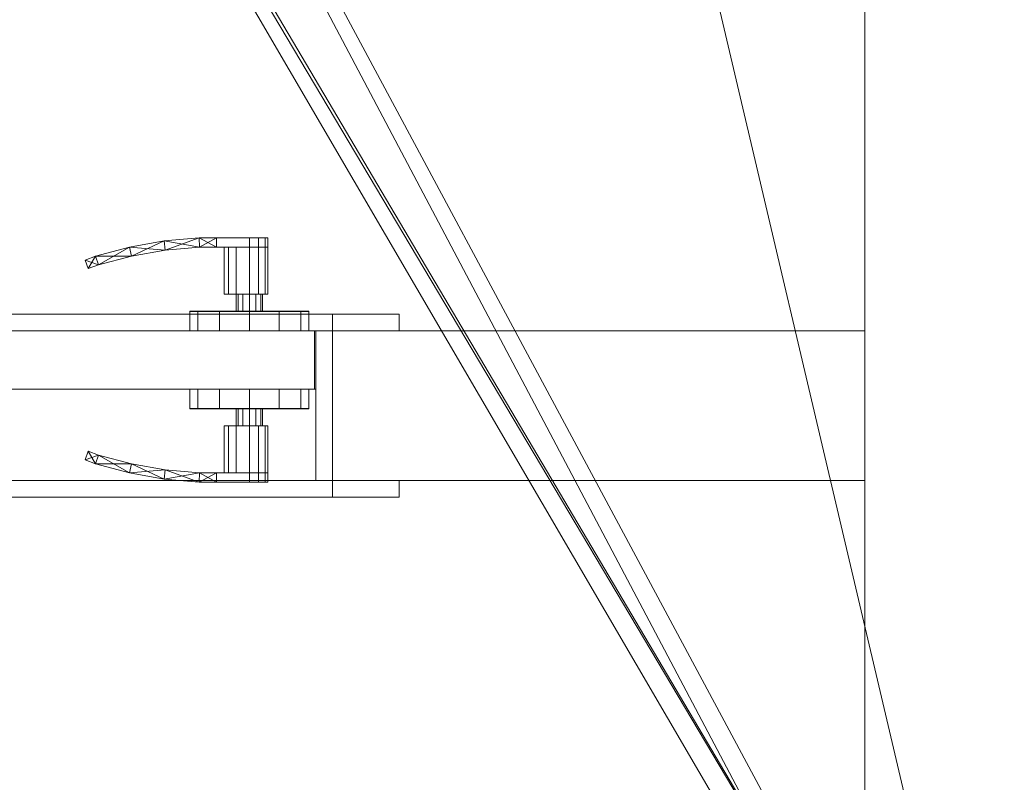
# Model space of a CAD drawing. Header units: inches. Extents: x -263 to 528, y -1 to 602.
# Tile 563 of 656: x 286 to 315, y 22 to 45. Entities that reach past the tile are written whole.
import ezdxf

# ---------------------------------------------------------------- set-up
doc = ezdxf.new("R2010")
doc.units = ezdxf.units.IN
doc.header["$MEASUREMENT"] = 0
for name, color, linetype in [('Doors', 7, 'Continuous'), ('Twindo - Slabs', 7, 'Continuous'), ('Twindo - Walls', 7, 'Continuous')]:
    doc.layers.add(name, color=color, linetype=linetype)
doc.layers.add('Twindo - Walls_Pen_No__3', color=7, linetype='Continuous', lineweight=18, true_color=0x506e96)

# ---------------------------------------------------------------- blocks, each defined once
blk = doc.blocks.new('Slab_D0BD3B49-249D-4DA8-80D4-D821BCE50D6B', base_point=(-249.5, 387))
at = {"layer": 'Twindo - Slabs', "lineweight": 0}
mesh = blk.add_polyface(dxfattribs=at)
corners = [(-192, 387), (-249.5, 387), (-249.5, 387, -6), (-192, 387, -6), (-89.75, 579.5), (-249.5, 579.5), (-192, 134.5), (-132, 134.5), (-132, 124.5), (10, 124.5), (10, 13.75), (161.5, 13.75), (161.5, 6.5), (252, 6.5), (252, 14), (415.5, 14), (415.5, 322.5), (222.5, 322.5), (222.5, 357.5), (-4, 357.5), (-4, 413), (101.5, 413), (101.5, 553.5), (-89.75, 553.5), (-249.5, 579.5, -6), (-192, 134.5, -6), (-89.75, 579.5, -6), (-89.75, 553.5, -6), (101.5, 553.5, -6), (101.5, 413, -6), (-4, 413, -6), (-4, 357.5, -6), (222.5, 357.5, -6), (222.5, 322.5, -6), (415.5, 322.5, -6), (415.5, 14, -6), (252, 14, -6), (252, 6.5, -6), (161.5, 6.5, -6), (161.5, 13.75, -6), (10, 13.75, -6), (10, 124.5, -6), (-132, 124.5, -6), (-132, 134.5, -6)]
mesh.append_faces([[corners[k] for k in face] for face in [(0, 1, 2, 3), (1, 5, 24, 2), (6, 0, 3, 25), (5, 4, 26, 24), (7, 6, 25, 43), (8, 7, 43, 42), (9, 8, 42, 41), (10, 9, 41, 40), (11, 10, 40, 39), (12, 11, 39, 38), (13, 12, 38, 37), (14, 13, 37, 36), (15, 14, 36, 35), (16, 15, 35, 34), (17, 16, 34, 33), (18, 17, 33, 32), (19, 18, 32, 31), (20, 19, 31, 30), (21, 20, 30, 29), (22, 21, 29, 28), (23, 22, 28, 27), (4, 23, 27, 26)]], dxfattribs={"color": 254})
mesh.append_faces([[corners[k] for k in face] for face in [(22, 20, 21), (16, 14, 15)]], dxfattribs={"vtx0": -1, "color": 254})
mesh.append_faces([[corners[k] for k in face] for face in [(28, 30, 27), (34, 36, 33)]], dxfattribs={"vtx0": -1, "vtx1": -1, "color": 254})
mesh.append_faces([[corners[k] for k in face] for face in [(4, 0, 7), (19, 23, 8), (19, 9, 11), (43, 3, 26), (42, 27, 31), (39, 41, 31)]], dxfattribs={"vtx0": -1, "vtx1": -1, "vtx2": -1, "color": 254})
mesh.append_faces([[corners[k] for k in face] for face in [(23, 7, 8), (19, 8, 9), (17, 11, 12), (17, 12, 13), (17, 13, 14), (3, 24, 26), (43, 26, 27), (39, 31, 32), (39, 32, 33)]], dxfattribs={"vtx0": -1, "vtx2": -1, "color": 254})
mesh.append_faces([[corners[k] for k in face] for face in [(29, 30, 28), (35, 36, 34)]], dxfattribs={"vtx1": -1, "color": 254})
mesh.append_faces([[corners[k] for k in face] for face in [(4, 5, 0), (23, 4, 7), (19, 20, 23), (22, 23, 20), (18, 19, 11), (17, 18, 11), (16, 17, 14), (42, 43, 27), (30, 31, 27), (41, 42, 31), (38, 39, 33), (37, 38, 33), (36, 37, 33)]], dxfattribs={"vtx1": -1, "vtx2": -1, "color": 254})
mesh.append_faces([[corners[k] for k in face] for face in [(5, 1, 0), (0, 6, 7), (9, 10, 11), (3, 2, 24), (43, 25, 3), (39, 40, 41)]], dxfattribs={"vtx2": -1, "color": 254})
blk = doc.blocks.new('Slab_C16FED3F-F51D-4887-95C2-45D370958F54', base_point=(-255.75, 595))
at = {"layer": 'Twindo - Slabs', "lineweight": 0}
mesh = blk.add_polyface(dxfattribs=at)
corners = [(95.5, 568, 128), (95.5, 570, 128), (-75.75, 570, 128), (-75.75, 595, 128), (-255.75, 595, 128), (-255.75, 379, 128), (-198, 379, 128), (-198, 134.5, 128), (-136, 134.5, 128), (-136, 110.5, 128), (6.5, 110.5, 128), (6.5, 6.5, 128), (315.5, 6.5, 128), (315.5, 8, 128), (378.5, 8, 128), (378.5, 6.5, 128), (523, 6.5, 128), (523, 132.25, 128), (421.5, 132.25, 128), (421.5, 333, 128), (239, 333, 128), (239, 391.501, 128), (240, 391.501, 128), (240, 457, 128), (237, 457, 128), (237, 568, 128), (201, 127.5, 128), (201, 128.125, 128), (244.5, 128.125, 128), (244.5, 127.5, 128), (244.5, 15, 128), (161.5, 15, 128), (161.5, 146.5, 128), (200.935, 146.5, 128), (200.997, 146.5, 128), (200.997, 128.5, 128), (95.5, 568, 101), (95.5, 570, 101), (-75.75, 570, 101), (-75.75, 595, 101), (-255.75, 595, 101), (-255.75, 379, 101), (-198, 379, 101), (-198, 134.5, 101), (-136, 134.5, 101), (-136, 110.5, 101), (6.5, 110.5, 101), (6.5, 6.5, 101), (315.5, 6.5, 101), (315.5, 8, 101), (378.5, 8, 101), (378.5, 6.5, 101), (523, 6.5, 101), (523, 132.25, 101), (421.5, 132.25, 101), (421.5, 333, 101), (239, 333, 101), (239, 391.501, 101), (240, 391.501, 101), (240, 457, 101), (237, 457, 101), (237, 568, 101), (201, 127.5, 120), (201, 128, 120), (201, 128.125, 120), (244.5, 128.125, 120), (244.5, 128, 120), (244.5, 127.5, 120), (244.5, 127.5, 101), (244.5, 15, 101), (161.5, 15, 101), (161.5, 146.5, 101), (200.935, 146.5, 101), (200.997, 146.5, 101), (200.997, 128.5, 114.5), (201, 127.5, 101)]
mesh.append_faces([[corners[k] for k in face] for face in [(36, 37, 1, 0), (37, 38, 2, 1), (38, 39, 3, 2), (39, 40, 4, 3), (40, 41, 5, 4), (41, 42, 6, 5), (42, 43, 7, 6), (43, 44, 8, 7), (44, 45, 9, 8), (45, 46, 10, 9), (46, 47, 11, 10), (47, 48, 12, 11), (48, 49, 13, 12), (49, 50, 14, 13), (50, 51, 15, 14), (51, 52, 16, 15), (52, 53, 17, 16), (53, 54, 18, 17), (54, 55, 19, 18), (55, 56, 20, 19), (56, 57, 21, 20), (57, 58, 22, 21), (58, 59, 23, 22), (59, 60, 24, 23), (60, 61, 25, 24), (61, 36, 0, 25), (28, 27, 64, 65), (69, 70, 31, 30), (70, 71, 32, 31), (33, 32, 71, 72), (33, 72, 73, 34), (34, 73, 74, 35), (62, 67, 66, 63), (65, 64, 63, 66), (67, 62, 75, 68), (72, 74, 73)]], dxfattribs={"color": 254})
mesh.append_faces([[corners[k] for k in face] for face in [(23, 21, 22), (27, 63, 64), (29, 66, 67), (29, 69, 30), (75, 74, 72), (52, 54, 53)]], dxfattribs={"vtx0": -1, "color": 254})
mesh.append_faces([[corners[k] for k in face] for face in [(16, 18, 15), (59, 57, 60)]], dxfattribs={"vtx0": -1, "vtx1": -1, "color": 254})
mesh.append_faces([[corners[k] for k in face] for face in [(3, 6, 8), (31, 0, 11), (0, 32, 34), (24, 34, 27), (20, 24, 27), (28, 30, 12), (20, 28, 13), (75, 26, 74), (44, 42, 39), (47, 36, 70), (75, 60, 56), (49, 68, 56)]], dxfattribs={"vtx0": -1, "vtx1": -1, "vtx2": -1, "color": 254})
mesh.append_faces([[corners[k] for k in face] for face in [(2, 8, 9), (2, 9, 10), (0, 10, 11), (20, 27, 28), (30, 11, 12), (28, 12, 13), (20, 13, 14), (18, 14, 15), (42, 40, 39), (44, 39, 38), (46, 38, 37), (46, 37, 36), (72, 36, 61), (75, 61, 60), (47, 70, 69), (49, 69, 68), (50, 56, 55), (50, 55, 54)]], dxfattribs={"vtx0": -1, "vtx2": -1, "color": 254})
mesh.append_faces([[corners[k] for k in face] for face in [(17, 18, 16), (58, 57, 59)]], dxfattribs={"vtx1": -1, "color": 254})
mesh.append_faces([[corners[k] for k in face] for face in [(3, 4, 6), (2, 3, 8), (1, 2, 10), (0, 1, 10), (31, 32, 0), (25, 0, 34), (24, 25, 34), (20, 21, 24), (23, 24, 21), (30, 31, 11), (19, 20, 14), (18, 19, 14), (45, 44, 38), (46, 45, 38), (47, 46, 36), (71, 70, 36), (72, 71, 36), (75, 72, 61), (57, 56, 60), (68, 75, 56), (48, 47, 69), (49, 48, 69), (50, 49, 56), (51, 50, 54), (52, 51, 54)]], dxfattribs={"vtx1": -1, "vtx2": -1, "color": 254})
mesh.append_faces([[corners[k] for k in face] for face in [(4, 5, 6), (6, 7, 8), (26, 35, 74), (42, 41, 40), (44, 43, 42)]], dxfattribs={"vtx2": -1, "color": 254})
mesh.append_faces([[corners[k] for k in face] for face in [(27, 26, 62, 63), (29, 28, 65, 66), (29, 67, 68, 69)]], dxfattribs={"vtx3": -1, "color": 254})
blk = doc.blocks.new('Wall_A07F7C6C-8AD4-42AD-A0F7-DB74BC41C2D2', base_point=(315.5, 6.5))
at = {"layer": 'Twindo - Walls', "lineweight": 0}
mesh = blk.add_polyface(dxfattribs=at)
corners = [(315.5, 49.5, 128), (315.5, 49.5, 224), (315.5, 77.5, 224), (315.5, 77.5, 128), (315.5, 79.5, 128), (315.5, 79.5, 248), (315.5, 6.5, 248), (315.5, 6.5, 128), (311, 49.5, 128), (311, 49.5, 224), (311, 77.5, 224), (311, 77.5, 128), (311, 79.5, 128), (311, 79.5, 248), (311, 6.5, 248), (311, 6.5, 128)]
mesh.append_faces([[corners[k] for k in face] for face in [(1, 0, 8, 9), (2, 1, 9, 10), (3, 2, 10, 11), (3, 11, 12, 4), (13, 5, 4, 12), (5, 13, 14, 6), (7, 6, 14, 15), (8, 0, 7, 15)]], dxfattribs={"color": 254})
mesh.append_faces([[corners[k] for k in face] for face in [(4, 2, 3), (15, 9, 8)]], dxfattribs={"vtx0": -1, "color": 254})
mesh.append_faces([[corners[k] for k in face] for face in [(7, 1, 6), (12, 10, 13)]], dxfattribs={"vtx0": -1, "vtx1": -1, "color": 254})
mesh.append_faces([[corners[k] for k in face] for face in [(1, 5, 6), (10, 14, 13)]], dxfattribs={"vtx0": -1, "vtx2": -1, "color": 254})
mesh.append_faces([[corners[k] for k in face] for face in [(0, 1, 7), (11, 10, 12)]], dxfattribs={"vtx1": -1, "color": 254})
mesh.append_faces([[corners[k] for k in face] for face in [(1, 2, 5), (4, 5, 2), (10, 9, 14), (15, 14, 9)]], dxfattribs={"vtx1": -1, "vtx2": -1, "color": 254})
blk = doc.blocks.new('Wall_91EC264C-CC75-4467-8745-EBB05A020576', base_point=(315.5, 36))
at = {"layer": 'Twindo - Walls', "lineweight": 0}
mesh = blk.add_polyface(dxfattribs=at)
corners = [(267, 36, 224), (267, 36, 128), (251, 36, 128), (251, 36, 248), (311, 36, 248), (311, 36, 128), (295, 36, 128), (295, 36, 224), (267, 31.5, 224), (267, 31.5, 128), (251, 31.5, 128), (251, 31.5, 248), (311, 31.5, 248), (311, 31.5, 128), (295, 31.5, 128), (295, 31.5, 224)]
mesh.append_faces([[corners[k] for k in face] for face in [(1, 0, 8, 9), (1, 9, 10, 2), (3, 2, 10, 11), (11, 12, 4, 3), (4, 12, 13, 5), (14, 6, 5, 13), (7, 6, 14, 15), (0, 7, 15, 8)]], dxfattribs={"color": 254})
mesh.append_faces([[corners[k] for k in face] for face in [(2, 0, 1), (13, 15, 14)]], dxfattribs={"vtx0": -1, "color": 254})
mesh.append_faces([[corners[k] for k in face] for face in [(5, 7, 4), (10, 8, 11)]], dxfattribs={"vtx0": -1, "vtx1": -1, "color": 254})
mesh.append_faces([[corners[k] for k in face] for face in [(7, 3, 4), (8, 12, 11)]], dxfattribs={"vtx0": -1, "vtx2": -1, "color": 254})
mesh.append_faces([[corners[k] for k in face] for face in [(6, 7, 5), (9, 8, 10)]], dxfattribs={"vtx1": -1, "color": 254})
mesh.append_faces([[corners[k] for k in face] for face in [(7, 0, 3), (2, 3, 0), (8, 15, 12), (13, 12, 15)]], dxfattribs={"vtx1": -1, "vtx2": -1, "color": 254})
blk = doc.blocks.new('Slab_A3746481-2909-4108-A365-6002FE2AB3C6', base_point=(95.5, 568))
at = {"layer": 'Twindo - Slabs', "lineweight": 0}
mesh = blk.add_polyface(dxfattribs=at)
corners = [(95.5, 568, 254), (95.5, 568, 248), (95.5, 395.501, 248), (95.5, 395.501, 254), (237, 568, 254), (237, 568, 248), (237, 457, 248), (240, 457, 248), (240, 391.501, 248), (239, 391.501, 248), (239, 192.5, 248), (421.5, 192.5, 248), (421.5, 132.25, 248), (523, 132.25, 248), (523, 6.5, 248), (378.5, 6.5, 248), (378.5, 8, 248), (315.5, 8, 248), (315.5, 6.5, 248), (150.5, 6.5, 248), (150.5, 197, 248), (155, 197, 248), (155, 397.501, 248), (113, 397.501, 248), (113, 395.501, 248), (201, 383.001, 248), (170, 383.001, 248), (170, 205.5, 248), (201, 205.5, 248), (378.6, 174.5, 248), (261.6, 174.5, 248), (261.6, 108.5, 248), (342.106, 108.5, 248), (378.6, 144.994, 248), (113, 395.501, 254), (113, 397.501, 254), (155, 397.501, 254), (155, 197, 254), (150.5, 197, 254), (150.5, 6.5, 254), (315.5, 6.5, 254), (315.5, 8, 254), (378.5, 8, 254), (378.5, 6.5, 254), (523, 6.5, 254), (523, 132.25, 254), (421.5, 132.25, 254), (421.5, 192.5, 254), (239, 192.5, 254), (239, 391.501, 254), (240, 391.501, 254), (240, 457, 254), (237, 457, 254), (170, 205.5, 254), (170, 383.001, 254), (201, 383.001, 254), (201, 205.5, 254), (261.6, 108.5, 254), (261.6, 174.5, 254), (378.6, 174.5, 254), (378.6, 144.994, 254), (342.106, 108.5, 254)]
mesh.append_faces([[corners[k] for k in face] for face in [(0, 1, 2, 3), (4, 5, 1, 0), (3, 2, 24, 34), (52, 6, 5, 4), (51, 7, 6, 52), (50, 8, 7, 51), (49, 9, 8, 50), (48, 10, 9, 49), (47, 11, 10, 48), (46, 12, 11, 47), (45, 13, 12, 46), (44, 14, 13, 45), (43, 15, 14, 44), (42, 16, 15, 43), (41, 17, 16, 42), (40, 18, 17, 41), (39, 19, 18, 40), (38, 20, 19, 39), (37, 21, 20, 38), (36, 22, 21, 37), (35, 23, 22, 36), (34, 24, 23, 35), (54, 26, 25, 55), (53, 27, 26, 54), (56, 28, 27, 53), (55, 25, 28, 56), (58, 30, 29, 59), (57, 31, 30, 58), (61, 32, 31, 57), (60, 33, 32, 61), (59, 29, 33, 60)]], dxfattribs={"color": 254})
mesh.append_faces([[corners[k] for k in face] for face in [(14, 12, 13), (51, 49, 50)]], dxfattribs={"vtx0": -1, "color": 254})
mesh.append_faces([[corners[k] for k in face] for face in [(7, 9, 6), (44, 46, 43)]], dxfattribs={"vtx0": -1, "vtx1": -1, "color": 254})
mesh.append_faces([[corners[k] for k in face] for face in [(19, 21, 27), (26, 22, 1), (28, 6, 10), (19, 28, 10), (19, 10, 31), (15, 33, 12), (0, 36, 54), (53, 37, 39), (48, 52, 56), (48, 56, 39), (57, 48, 39), (46, 60, 43)]], dxfattribs={"vtx0": -1, "vtx1": -1, "vtx2": -1, "color": 254})
mesh.append_faces([[corners[k] for k in face] for face in [(23, 2, 1), (26, 21, 22), (19, 27, 28), (25, 1, 5), (28, 5, 6), (17, 31, 32), (16, 32, 33), (29, 10, 11), (33, 11, 12), (0, 34, 35), (0, 35, 36), (53, 36, 37), (0, 54, 55), (52, 55, 56), (57, 39, 40), (57, 40, 41), (61, 41, 42), (48, 58, 59), (60, 42, 43), (46, 59, 60)]], dxfattribs={"vtx0": -1, "vtx2": -1, "color": 254})
mesh.append_faces([[corners[k] for k in face] for face in [(8, 9, 7), (45, 46, 44)]], dxfattribs={"vtx1": -1, "color": 254})
mesh.append_faces([[corners[k] for k in face] for face in [(22, 23, 1), (26, 27, 21), (25, 26, 1), (28, 25, 5), (9, 10, 6), (30, 31, 10), (18, 19, 31), (17, 18, 31), (16, 17, 32), (15, 16, 33), (29, 30, 10), (33, 29, 11), (14, 15, 12), (53, 54, 36), (56, 53, 39), (4, 0, 55), (52, 4, 55), (48, 49, 52), (51, 52, 49), (57, 58, 48), (61, 57, 41), (60, 61, 42), (47, 48, 59), (46, 47, 59)]], dxfattribs={"vtx1": -1, "vtx2": -1, "color": 254})
mesh.append_faces([[corners[k] for k in face] for face in [(23, 24, 2), (19, 20, 21), (0, 3, 34), (37, 38, 39)]], dxfattribs={"vtx2": -1, "color": 254})
blk = doc.blocks.new('Door_0CA6D41C-6D2E-4710-8DBF-B210F3D59B86')
at = {"layer": 'Twindo - Walls_Pen_No__3', "color": 155, "lineweight": 18, "true_color": 0x506e96}
for p, q in [((267.5, 36, 128), (294.5, 36, 128)), ((294.5, 36, 223.5), (267.5, 36, 223.5)), ((294.5, 36, 128), (294.5, 36, 223.5)), ((294.5, 36, 128), (294.5, 34.25, 128)), ((294.5, 36, 223.5), (294.5, 34.25, 223.5)), ((267.5, 34.25, 128), (294.5, 34.25, 128)), ((294.5, 34.25, 223.5), (267.5, 34.25, 223.5)), ((294.5, 34.25, 128), (294.5, 34.25, 223.5))]:
    blk.add_line(p, q, dxfattribs=at)
at = {"layer": 'Doors', "lineweight": 0}
mesh = blk.add_polyface(dxfattribs=at)
corners = [(292.5, 38.52, 164.551), (292.776, 38.52, 164.477), (292.776, 38.795, 164.477), (292.5, 38.795, 164.551), (292.977, 38.52, 164.276), (292.977, 38.795, 164.276), (293.051, 38.52, 164), (293.051, 38.795, 164), (292.977, 38.52, 163.724), (292.977, 38.795, 163.724), (292.776, 38.52, 163.523), (292.776, 38.795, 163.523), (292.5, 38.52, 163.449), (292.5, 38.795, 163.449), (291.516, 38.52, 163.449), (291.516, 38.795, 163.449), (291.516, 38.52, 164.551), (291.516, 38.795, 164.551), (291.516, 38.52, 163.449), (291, 38.52, 163.48), (290.988, 38.795, 163.48), (291.516, 38.795, 163.449), (289.973, 38.43, 163.542), (289.937, 38.703, 163.542), (288.957, 38.251, 163.603), (288.897, 38.52, 163.603), (287.961, 37.984, 163.665), (287.878, 38.247, 163.665), (287.651, 37.871, 163.685), (287.561, 38.131, 163.685), (287.651, 37.871, 164.315), (287.561, 38.131, 164.315), (287.961, 37.984, 164.335), (287.878, 38.247, 164.335), (288.957, 38.251, 164.397), (288.897, 38.52, 164.397), (289.973, 38.43, 164.458), (289.937, 38.703, 164.458), (291, 38.52, 164.52), (290.988, 38.795, 164.52), (291.516, 38.52, 164.551), (291.516, 38.795, 164.551)]
mesh.append_faces([[corners[k] for k in face] for face in [(0, 1, 2, 3), (1, 4, 5, 2), (4, 6, 7, 5), (6, 8, 9, 7), (8, 10, 11, 9), (10, 12, 13, 11), (12, 14, 15, 13), (14, 16, 17, 15), (16, 0, 3, 17), (18, 19, 20), (18, 20, 21), (19, 22, 23), (19, 23, 20), (22, 24, 25), (22, 25, 23), (24, 26, 27), (24, 27, 25), (26, 28, 29), (26, 29, 27), (28, 30, 31, 29), (30, 32, 33), (30, 33, 31), (32, 34, 35), (32, 35, 33), (34, 36, 37), (34, 37, 35), (36, 38, 39), (36, 39, 37), (38, 40, 41), (38, 41, 39), (40, 18, 21, 41), (18, 40, 38, 19), (19, 38, 36, 22), (22, 36, 34, 24), (24, 34, 32, 26), (26, 32, 30, 28), (21, 20, 39, 41), (20, 23, 37, 39), (23, 25, 35, 37), (25, 27, 33, 35), (27, 29, 31, 33)]], dxfattribs={"color": 252})
mesh.append_faces([[corners[k] for k in face] for face in [(0, 4, 1), (3, 15, 17)]], dxfattribs={"vtx0": -1, "color": 252})
mesh.append_faces([[corners[k] for k in face] for face in [(0, 12, 10, 8), (0, 8, 6, 4), (3, 7, 9, 11), (3, 11, 13, 15)]], dxfattribs={"vtx0": -1, "vtx3": -1, "color": 252})
mesh.append_faces([[corners[k] for k in face] for face in [(0, 16, 14, 12), (3, 2, 5, 7)]], dxfattribs={"vtx3": -1, "color": 252})
mesh = blk.add_polyface(dxfattribs=at)
corners = [(292.697, 36.591, 163.659), (292.841, 36.591, 163.803), (292.894, 36.591, 164), (292.841, 36.591, 164.197), (292.697, 36.591, 164.341), (292.5, 36.591, 164.394), (292.303, 36.591, 164.341), (292.159, 36.591, 164.197), (292.106, 36.591, 164), (292.159, 36.591, 163.803), (292.303, 36.591, 163.659), (292.5, 36.591, 163.606), (292.697, 37.102, 163.659), (292.5, 37.102, 163.606), (292.303, 37.102, 163.659), (292.159, 37.102, 163.803), (292.106, 37.102, 164), (292.159, 37.102, 164.197), (292.303, 37.102, 164.341), (292.5, 37.102, 164.394), (292.697, 37.102, 164.341), (292.841, 37.102, 164.197), (292.894, 37.102, 164), (292.841, 37.102, 163.803), (292.5, 37.102, 164.551), (292.776, 37.102, 164.477), (292.776, 38.52, 164.477), (292.5, 38.52, 164.551), (292.977, 37.102, 164.276), (292.977, 38.52, 164.276), (293.051, 37.102, 164), (293.051, 38.52, 164), (292.977, 37.102, 163.724), (292.977, 38.52, 163.724), (292.776, 37.102, 163.523), (292.776, 38.52, 163.523), (292.5, 37.102, 163.449), (292.5, 38.52, 163.449), (292.106, 37.102, 163.528), (292.106, 38.52, 163.528), (291.874, 37.102, 163.646), (291.874, 38.52, 163.646), (291.737, 37.102, 163.869), (291.737, 38.52, 163.869), (291.737, 37.102, 164.131), (291.737, 38.52, 164.131), (291.874, 37.102, 164.354), (291.874, 38.52, 164.354), (292.106, 37.102, 164.472), (292.106, 38.52, 164.472)]
mesh.append_faces([[corners[k] for k in face] for face in [(0, 11, 13, 12), (11, 10, 14, 13), (10, 9, 15, 14), (9, 8, 16, 15), (8, 7, 17, 16), (7, 6, 18, 17), (6, 5, 19, 18), (5, 4, 20, 19), (4, 3, 21, 20), (3, 2, 22, 21), (2, 1, 23, 22), (1, 0, 12, 23), (24, 25, 26, 27), (25, 28, 29, 26), (28, 30, 31, 29), (30, 32, 33, 31), (32, 34, 35, 33), (34, 36, 37, 35), (36, 38, 39, 37), (38, 40, 41, 39), (40, 42, 43, 41), (42, 44, 45, 43), (44, 46, 47, 45), (46, 48, 49, 47), (48, 24, 27, 49)]], dxfattribs={"color": 252})
mesh.append_faces([[corners[k] for k in face] for face in [(0, 9, 10, 11), (12, 21, 22, 23), (24, 28, 25), (27, 47, 49)]], dxfattribs={"vtx0": -1, "color": 252})
mesh.append_faces([[corners[k] for k in face] for face in [(0, 3, 4, 5), (0, 5, 6, 7), (0, 7, 8, 9), (12, 15, 16, 17), (12, 17, 18, 19), (12, 19, 20, 21), (24, 44, 42, 40), (24, 40, 38, 36), (24, 36, 34, 32), (24, 32, 30, 28), (27, 31, 33, 35), (27, 35, 37, 39), (27, 39, 41, 43), (27, 43, 45, 47)]], dxfattribs={"vtx0": -1, "vtx3": -1, "color": 252})
mesh.append_faces([[corners[k] for k in face] for face in [(0, 1, 2, 3), (12, 13, 14, 15), (24, 48, 46, 44), (27, 26, 29, 31)]], dxfattribs={"vtx3": -1, "color": 252})
mesh = blk.add_polyface(dxfattribs=at)
corners = [(297, 36.5, 226), (297, 36, 226), (295, 36, 224), (295, 36.5, 224), (267, 36, 224), (267, 36.5, 224), (265, 36, 226), (265, 36.5, 226)]
mesh.append_faces([[corners[k] for k in face] for face in [(0, 1, 2, 3), (3, 2, 4, 5), (5, 4, 6, 7), (7, 6, 1, 0), (0, 3, 5, 7), (1, 6, 4, 2)]], dxfattribs={"color": 7})
mesh = blk.add_polyface(dxfattribs=at)
corners = [(290.949, 36.591, 164.896), (290.709, 36.591, 164), (290.709, 36.587, 164), (290.949, 36.587, 164.896), (291.604, 36.591, 165.551), (291.604, 36.587, 165.551), (292.5, 36.591, 165.791), (292.5, 36.587, 165.791), (293.396, 36.591, 165.551), (293.396, 36.587, 165.551), (294.051, 36.591, 164.896), (294.051, 36.587, 164.896), (294.291, 36.591, 164), (294.291, 36.587, 164), (294.051, 36.591, 163.104), (294.051, 36.587, 163.104), (293.396, 36.591, 162.449), (293.396, 36.587, 162.449), (292.5, 36.591, 162.209), (292.5, 36.587, 162.209), (291.604, 36.591, 162.449), (291.604, 36.587, 162.449), (290.949, 36.591, 163.104), (290.949, 36.587, 163.104), (290.709, 36.004, 164), (290.949, 36.004, 164.896), (291.604, 36.004, 165.551), (292.5, 36.004, 165.791), (293.396, 36.004, 165.551), (294.051, 36.004, 164.896), (294.291, 36.004, 164), (294.051, 36.004, 163.104), (293.396, 36.004, 162.449), (292.5, 36.004, 162.209), (291.604, 36.004, 162.449), (290.949, 36.004, 163.104), (290.709, 36, 164), (290.949, 36, 164.896), (291.604, 36, 165.551), (292.5, 36, 165.791), (293.396, 36, 165.551), (294.051, 36, 164.896), (294.291, 36, 164), (294.051, 36, 163.104), (293.396, 36, 162.449), (292.5, 36, 162.209), (291.604, 36, 162.449), (290.949, 36, 163.104)]
mesh.append_faces([[corners[k] for k in face] for face in [(0, 1, 2, 3), (4, 0, 3, 5), (6, 4, 5, 7), (8, 6, 7, 9), (10, 8, 9, 11), (12, 10, 11, 13), (14, 12, 13, 15), (16, 14, 15, 17), (18, 16, 17, 19), (20, 18, 19, 21), (22, 20, 21, 23), (1, 22, 23, 2), (3, 2, 24, 25), (5, 3, 25, 26), (7, 5, 26, 27), (9, 7, 27, 28), (11, 9, 28, 29), (13, 11, 29, 30), (15, 13, 30, 31), (17, 15, 31, 32), (19, 17, 32, 33), (21, 19, 33, 34), (23, 21, 34, 35), (2, 23, 35, 24), (25, 24, 36, 37), (26, 25, 37, 38), (27, 26, 38, 39), (28, 27, 39, 40), (29, 28, 40, 41), (30, 29, 41, 42), (31, 30, 42, 43), (32, 31, 43, 44), (33, 32, 44, 45), (34, 33, 45, 46), (35, 34, 46, 47), (24, 35, 47, 36)]], dxfattribs={"color": 252})
mesh.append_faces([[corners[k] for k in face] for face in [(1, 18, 20, 22)]], dxfattribs={"vtx0": -1, "color": 252})
mesh.append_faces([[corners[k] for k in face] for face in [(1, 6, 8, 10), (1, 10, 12, 14), (1, 14, 16, 18)]], dxfattribs={"vtx0": -1, "vtx3": -1, "color": 252})
mesh.append_faces([[corners[k] for k in face] for face in [(1, 0, 4, 6)]], dxfattribs={"vtx3": -1, "color": 252})
mesh = blk.add_polyface(dxfattribs=at)
corners = [(297, 36.5, 128), (297, 36, 128), (295, 36, 128), (295, 36.5, 128), (295, 36, 224), (295, 36.5, 224), (297, 36, 226), (297, 36.5, 226)]
mesh.append_faces([[corners[k] for k in face] for face in [(0, 1, 2, 3), (3, 2, 4, 5), (5, 4, 6, 7), (7, 6, 1, 0), (0, 3, 5, 7), (1, 6, 4, 2)]], dxfattribs={"color": 7})
mesh = blk.add_polyface(dxfattribs=at)
corners = [(295, 36, 224), (295, 31.5, 224), (295, 31.5, 223.5), (295, 36, 223.5), (294.5, 31.5, 223.5), (294.5, 36, 223.5), (267.5, 31.5, 223.5), (267.5, 36, 223.5), (267, 31.5, 223.5), (267, 36, 223.5), (267, 31.5, 224), (267, 36, 224)]
mesh.append_faces([[corners[k] for k in face] for face in [(0, 1, 2, 3), (3, 2, 4, 5), (5, 4, 6, 7), (7, 6, 8, 9), (9, 8, 10, 11), (11, 10, 1, 0)]], dxfattribs={"color": 7})
mesh.append_faces([[corners[k] for k in face] for face in [(0, 7, 9, 11), (1, 6, 4, 2)]], dxfattribs={"vtx0": -1, "color": 7})
mesh.append_faces([[corners[k] for k in face] for face in [(0, 3, 5, 7), (1, 10, 8, 6)]], dxfattribs={"vtx3": -1, "color": 7})
mesh = blk.add_polyface(dxfattribs=at)
corners = [(267.5, 36, 128), (294.5, 36, 128), (294.5, 34.25, 128), (267.5, 34.25, 128), (294.5, 36, 223.5), (294.5, 34.25, 223.5), (267.5, 36, 223.5), (267.5, 34.25, 223.5), (267.539, 36, 128.039), (267.539, 36, 223.461), (267.539, 34.25, 223.461), (267.539, 34.25, 128.039), (294.461, 36, 223.461), (294.461, 34.25, 223.461), (294.461, 36, 128.039), (294.461, 34.25, 128.039)]
mesh.append_faces([[corners[k] for k in face] for face in [(0, 1, 2, 3), (1, 4, 5, 2), (4, 6, 7, 5), (6, 0, 3, 7), (8, 9, 10, 11), (9, 12, 13, 10), (12, 14, 15, 13), (14, 8, 11, 15)]], dxfattribs={"color": 7})
mesh.append_faces([[corners[k] for k in face] for face in [(1, 14, 4), (4, 12, 6), (5, 13, 2), (2, 15, 3)]], dxfattribs={"vtx0": -1, "vtx1": -1, "color": 7})
mesh.append_faces([[corners[k] for k in face] for face in [(9, 0, 6), (0, 8, 14), (4, 14, 12), (11, 7, 3), (7, 10, 13), (2, 13, 15)]], dxfattribs={"vtx0": -1, "vtx2": -1, "color": 7})
mesh.append_faces([[corners[k] for k in face] for face in [(9, 8, 0), (12, 9, 6), (1, 0, 14), (11, 10, 7), (15, 11, 3), (5, 7, 13)]], dxfattribs={"vtx1": -1, "vtx2": -1, "color": 7})
mesh = blk.add_polyface(dxfattribs=at)
corners = [(294.461, 34.25, 128.039), (294.461, 34.25, 223.461), (267.539, 34.25, 223.461), (267.539, 34.25, 128.039), (267.539, 36, 128.039), (294.461, 36, 128.039), (267.539, 36, 223.461), (294.461, 36, 223.461)]
mesh.append_faces([[corners[k] for k in face] for face in [(0, 1, 2, 3), (4, 5, 0, 3), (3, 2, 6, 4), (2, 1, 7, 6), (5, 7, 1, 0), (4, 6, 7, 5)]], dxfattribs={"color": 7})
mesh = blk.add_polyface(dxfattribs=at)
corners = [(295, 36, 128), (295, 31.5, 128), (294.5, 31.5, 128), (294.5, 36, 128), (294.5, 31.5, 223.5), (294.5, 36, 223.5), (295, 31.5, 223.5), (295, 36, 223.5)]
mesh.append_faces([[corners[k] for k in face] for face in [(0, 1, 2, 3), (3, 2, 4, 5), (5, 4, 6, 7), (7, 6, 1, 0), (0, 3, 5, 7), (1, 6, 4, 2)]], dxfattribs={"color": 7})
mesh = blk.add_polyface(dxfattribs=at)
corners = [(290.949, 33.659, 164.896), (290.949, 33.663, 164.896), (290.709, 33.663, 164), (290.709, 33.659, 164), (291.604, 33.659, 165.551), (291.604, 33.663, 165.551), (292.5, 33.659, 165.791), (292.5, 33.663, 165.791), (293.396, 33.659, 165.551), (293.396, 33.663, 165.551), (294.051, 33.659, 164.896), (294.051, 33.663, 164.896), (294.291, 33.659, 164), (294.291, 33.663, 164), (294.051, 33.659, 163.104), (294.051, 33.663, 163.104), (293.396, 33.659, 162.449), (293.396, 33.663, 162.449), (292.5, 33.659, 162.209), (292.5, 33.663, 162.209), (291.604, 33.659, 162.449), (291.604, 33.663, 162.449), (290.949, 33.659, 163.104), (290.949, 33.663, 163.104), (290.949, 34.246, 164.896), (290.709, 34.246, 164), (291.604, 34.246, 165.551), (292.5, 34.246, 165.791), (293.396, 34.246, 165.551), (294.051, 34.246, 164.896), (294.291, 34.246, 164), (294.051, 34.246, 163.104), (293.396, 34.246, 162.449), (292.5, 34.246, 162.209), (291.604, 34.246, 162.449), (290.949, 34.246, 163.104), (290.949, 34.25, 164.896), (290.709, 34.25, 164), (291.604, 34.25, 165.551), (292.5, 34.25, 165.791), (293.396, 34.25, 165.551), (294.051, 34.25, 164.896), (294.291, 34.25, 164), (294.051, 34.25, 163.104), (293.396, 34.25, 162.449), (292.5, 34.25, 162.209), (291.604, 34.25, 162.449), (290.949, 34.25, 163.104)]
mesh.append_faces([[corners[k] for k in face] for face in [(0, 1, 2, 3), (4, 5, 1, 0), (6, 7, 5, 4), (8, 9, 7, 6), (10, 11, 9, 8), (12, 13, 11, 10), (14, 15, 13, 12), (16, 17, 15, 14), (18, 19, 17, 16), (20, 21, 19, 18), (22, 23, 21, 20), (3, 2, 23, 22), (1, 24, 25, 2), (5, 26, 24, 1), (7, 27, 26, 5), (9, 28, 27, 7), (11, 29, 28, 9), (13, 30, 29, 11), (15, 31, 30, 13), (17, 32, 31, 15), (19, 33, 32, 17), (21, 34, 33, 19), (23, 35, 34, 21), (2, 25, 35, 23), (24, 36, 37, 25), (26, 38, 36, 24), (27, 39, 38, 26), (28, 40, 39, 27), (29, 41, 40, 28), (30, 42, 41, 29), (31, 43, 42, 30), (32, 44, 43, 31), (33, 45, 44, 32), (34, 46, 45, 33), (35, 47, 46, 34), (25, 37, 47, 35)]], dxfattribs={"color": 252})
mesh.append_faces([[corners[k] for k in face] for face in [(3, 6, 4, 0)]], dxfattribs={"vtx0": -1, "color": 252})
mesh.append_faces([[corners[k] for k in face] for face in [(3, 18, 16, 14), (3, 14, 12, 10), (3, 10, 8, 6)]], dxfattribs={"vtx0": -1, "vtx3": -1, "color": 252})
mesh.append_faces([[corners[k] for k in face] for face in [(3, 22, 20, 18)]], dxfattribs={"vtx3": -1, "color": 252})
mesh = blk.add_polyface(dxfattribs=at)
corners = [(292.697, 33.659, 163.659), (292.5, 33.659, 163.606), (292.303, 33.659, 163.659), (292.159, 33.659, 163.803), (292.106, 33.659, 164), (292.159, 33.659, 164.197), (292.303, 33.659, 164.341), (292.5, 33.659, 164.394), (292.697, 33.659, 164.341), (292.841, 33.659, 164.197), (292.894, 33.659, 164), (292.841, 33.659, 163.803), (292.697, 33.148, 163.659), (292.841, 33.148, 163.803), (292.894, 33.148, 164), (292.841, 33.148, 164.197), (292.697, 33.148, 164.341), (292.5, 33.148, 164.394), (292.303, 33.148, 164.341), (292.159, 33.148, 164.197), (292.106, 33.148, 164), (292.159, 33.148, 163.803), (292.303, 33.148, 163.659), (292.5, 33.148, 163.606), (292.5, 33.148, 164.551), (292.5, 31.73, 164.551), (292.776, 31.73, 164.477), (292.776, 33.148, 164.477), (292.977, 31.73, 164.276), (292.977, 33.148, 164.276), (293.051, 31.73, 164), (293.051, 33.148, 164), (292.977, 31.73, 163.724), (292.977, 33.148, 163.724), (292.776, 31.73, 163.523), (292.776, 33.148, 163.523), (292.5, 31.73, 163.449), (292.5, 33.148, 163.449), (292.106, 31.73, 163.528), (292.106, 33.148, 163.528), (291.874, 31.73, 163.646), (291.874, 33.148, 163.646), (291.737, 31.73, 163.869), (291.737, 33.148, 163.869), (291.737, 31.73, 164.131), (291.737, 33.148, 164.131), (291.874, 31.73, 164.354), (291.874, 33.148, 164.354), (292.106, 31.73, 164.472), (292.106, 33.148, 164.472)]
mesh.append_faces([[corners[k] for k in face] for face in [(0, 12, 23, 1), (1, 23, 22, 2), (2, 22, 21, 3), (3, 21, 20, 4), (4, 20, 19, 5), (5, 19, 18, 6), (6, 18, 17, 7), (7, 17, 16, 8), (8, 16, 15, 9), (9, 15, 14, 10), (10, 14, 13, 11), (11, 13, 12, 0), (24, 25, 26, 27), (27, 26, 28, 29), (29, 28, 30, 31), (31, 30, 32, 33), (33, 32, 34, 35), (35, 34, 36, 37), (37, 36, 38, 39), (39, 38, 40, 41), (41, 40, 42, 43), (43, 42, 44, 45), (45, 44, 46, 47), (47, 46, 48, 49), (49, 48, 25, 24)]], dxfattribs={"color": 252})
mesh.append_faces([[corners[k] for k in face] for face in [(0, 9, 10, 11), (12, 21, 22, 23), (24, 47, 49), (25, 28, 26)]], dxfattribs={"vtx0": -1, "color": 252})
mesh.append_faces([[corners[k] for k in face] for face in [(0, 3, 4, 5), (0, 5, 6, 7), (0, 7, 8, 9), (12, 15, 16, 17), (12, 17, 18, 19), (12, 19, 20, 21), (24, 31, 33, 35), (24, 35, 37, 39), (24, 39, 41, 43), (24, 43, 45, 47), (25, 44, 42, 40), (25, 40, 38, 36), (25, 36, 34, 32), (25, 32, 30, 28)]], dxfattribs={"vtx0": -1, "vtx3": -1, "color": 252})
mesh.append_faces([[corners[k] for k in face] for face in [(0, 1, 2, 3), (12, 13, 14, 15), (24, 27, 29, 31), (25, 48, 46, 44)]], dxfattribs={"vtx3": -1, "color": 252})
mesh = blk.add_polyface(dxfattribs=at)
corners = [(292.5, 31.73, 164.551), (292.5, 31.455, 164.551), (292.776, 31.455, 164.477), (292.776, 31.73, 164.477), (292.977, 31.455, 164.276), (292.977, 31.73, 164.276), (293.051, 31.455, 164), (293.051, 31.73, 164), (292.977, 31.455, 163.724), (292.977, 31.73, 163.724), (292.776, 31.455, 163.523), (292.776, 31.73, 163.523), (292.5, 31.455, 163.449), (292.5, 31.73, 163.449), (291.516, 31.455, 163.449), (291.516, 31.73, 163.449), (291.516, 31.455, 164.551), (291.516, 31.73, 164.551), (291.516, 31.73, 163.449), (290.988, 31.455, 163.48), (291, 31.73, 163.48), (291.516, 31.455, 163.449), (289.937, 31.547, 163.542), (289.973, 31.82, 163.542), (288.897, 31.73, 163.603), (288.957, 31.999, 163.603), (287.878, 32.003, 163.665), (287.961, 32.266, 163.665), (287.561, 32.119, 163.685), (287.651, 32.379, 163.685), (287.561, 32.119, 164.315), (287.651, 32.379, 164.315), (287.878, 32.003, 164.335), (287.961, 32.266, 164.335), (288.897, 31.73, 164.397), (288.957, 31.999, 164.397), (289.937, 31.547, 164.458), (289.973, 31.82, 164.458), (290.988, 31.455, 164.52), (291, 31.73, 164.52), (291.516, 31.455, 164.551), (291.516, 31.73, 164.551)]
mesh.append_faces([[corners[k] for k in face] for face in [(0, 1, 2, 3), (3, 2, 4, 5), (5, 4, 6, 7), (7, 6, 8, 9), (9, 8, 10, 11), (11, 10, 12, 13), (13, 12, 14, 15), (15, 14, 16, 17), (17, 16, 1, 0), (18, 19, 20), (18, 21, 19), (20, 22, 23), (20, 19, 22), (23, 24, 25), (23, 22, 24), (25, 26, 27), (25, 24, 26), (27, 28, 29), (27, 26, 28), (29, 28, 30, 31), (31, 32, 33), (31, 30, 32), (33, 34, 35), (33, 32, 34), (35, 36, 37), (35, 34, 36), (37, 38, 39), (37, 36, 38), (39, 40, 41), (39, 38, 40), (41, 40, 21, 18), (18, 20, 39, 41), (20, 23, 37, 39), (23, 25, 35, 37), (25, 27, 33, 35), (27, 29, 31, 33), (21, 40, 38, 19), (19, 38, 36, 22), (22, 36, 34, 24), (24, 34, 32, 26), (26, 32, 30, 28)]], dxfattribs={"color": 252})
mesh.append_faces([[corners[k] for k in face] for face in [(0, 15, 17), (1, 4, 2)]], dxfattribs={"vtx0": -1, "color": 252})
mesh.append_faces([[corners[k] for k in face] for face in [(0, 7, 9, 11), (0, 11, 13, 15), (1, 12, 10, 8), (1, 8, 6, 4)]], dxfattribs={"vtx0": -1, "vtx3": -1, "color": 252})
mesh.append_faces([[corners[k] for k in face] for face in [(0, 3, 5, 7), (1, 16, 14, 12)]], dxfattribs={"vtx3": -1, "color": 252})
mesh = blk.add_polyface(dxfattribs=at)
corners = [(297, 31, 226), (295, 31, 224), (295, 31.5, 224), (297, 31.5, 226), (267, 31, 224), (267, 31.5, 224), (265, 31, 226), (265, 31.5, 226)]
mesh.append_faces([[corners[k] for k in face] for face in [(0, 1, 2, 3), (1, 4, 5, 2), (4, 6, 7, 5), (6, 0, 3, 7), (0, 6, 4, 1), (3, 2, 5, 7)]], dxfattribs={"color": 7})
mesh = blk.add_polyface(dxfattribs=at)
corners = [(297, 31, 128), (295, 31, 128), (295, 31.5, 128), (297, 31.5, 128), (295, 31, 224), (295, 31.5, 224), (297, 31, 226), (297, 31.5, 226)]
mesh.append_faces([[corners[k] for k in face] for face in [(0, 1, 2, 3), (1, 4, 5, 2), (4, 6, 7, 5), (6, 0, 3, 7), (0, 6, 4, 1), (3, 2, 5, 7)]], dxfattribs={"color": 7})

msp = doc.modelspace()

# ---------------------------------------------------------------- block references
at = {"layer": 'Doors', "color": 5, "linetype": 'Continuous', "lineweight": 18}
msp.add_blockref('Door_0CA6D41C-6D2E-4710-8DBF-B210F3D59B86', (0, 0), dxfattribs=at)
at = {"layer": 'Twindo - Slabs', "color": 251, "linetype": 'Continuous', "lineweight": 18, "true_color": 0x4a4a4a}
for name, p in [('Slab_C16FED3F-F51D-4887-95C2-45D370958F54', (-255.75, 595)), ('Slab_D0BD3B49-249D-4DA8-80D4-D821BCE50D6B', (-249.5, 387)), ('Slab_A3746481-2909-4108-A365-6002FE2AB3C6', (95.5, 568))]:
    msp.add_blockref(name, p, dxfattribs=at)
at = {"layer": 'Twindo - Walls', "color": 7, "lineweight": 35}
for name, p in [('Wall_A07F7C6C-8AD4-42AD-A0F7-DB74BC41C2D2', (315.5, 6.5)), ('Wall_91EC264C-CC75-4467-8745-EBB05A020576', (315.5, 36))]:
    msp.add_blockref(name, p, dxfattribs=at)

doc.saveas('drawing.dxf')
